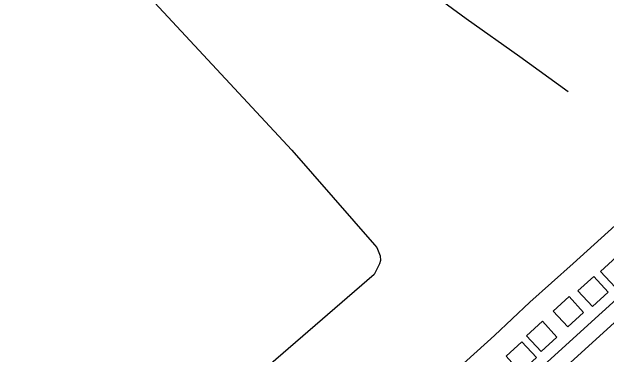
# Model space of a CAD drawing. Extents: x 3704301 to 3742427, y 506229 to 532009.
# Drawn here: x 3733348 to 3734457, y 516560 to 517200 of the extents above; entities that cross this region are included whole.
import ezdxf

# ---------------------------------------------------------------- set-up
doc = ezdxf.new("R2010")
doc.units = 0
for name, color, linetype in [('V-BLDG-OTLN', 7, 'Continuous'), ('V-ROAD-CNTR', 7, 'Continuous'), ('V-SITE-VEGE', 7, 'Continuous'), ('V-TOPO-SHOR', 7, 'Continuous')]:
    doc.layers.add(name, color=color, linetype=linetype)

msp = doc.modelspace()

# ---------------------------------------------------------------- linework, layer by layer
at = {"layer": 'V-BLDG-OTLN'}
for points in [[(3734474.1, 516685.2), (3734503.6, 516712.2), (3734476.6, 516741.7), (3734447.1, 516714.7)], [(3734431.7, 516648.7), (3734461.2, 516675.7), (3734434.2, 516705.2), (3734404.7, 516678.2)], [(3734385.8, 516611), (3734415.3, 516638), (3734388.3, 516667.5), (3734358.8, 516640.5)], [(3734335.9, 516564.9), (3734365.4, 516591.9), (3734338.4, 516621.4), (3734308.9, 516594.4)], [(3734297.6, 516526.4), (3734327.1, 516553.4), (3734300.1, 516582.9), (3734270.6, 516555.9)]]:
    msp.add_lwpolyline(points, close=True, dxfattribs=at)
at = {"layer": 'V-ROAD-CNTR'}
for points in [[(3735055.6, 517189.9), (3734211.4, 516421.7), (3734155.4, 516370.7)], [(3734955.9, 517058.7), (3734231.6, 516399.5), (3734175.7, 516348.6)]]:
    msp.add_lwpolyline(points, dxfattribs=at)
at = {"layer": 'V-SITE-VEGE'}
for points in [[(3732054.5, 516802.5), (3732110.9, 516858.7), (3732182.3, 516929), (3732227.6, 516965.2), (3732255.2, 516987.1), (3732283.1, 517010.2), (3732308.4, 517034.2), (3733062.3, 517758.2), (3733071.6, 517765.2), (3733090, 517764.7), (3733118.9, 517750.9), (3733870.5, 516941.2)], [(3733870.5, 516941.2), (3734025.1, 516764.4), (3734029.6, 516759), (3734035.9, 516743.6), (3734036.3, 516735), (3734034.6, 516728.5), (3734024.7, 516709.1), (3732968.6, 515795.9)]]:
    msp.add_lwpolyline(points, dxfattribs=at)
at = {"layer": 'V-TOPO-SHOR'}
for points in [[(3734386.5, 517050), (3734296.6, 517115.5), (3734196, 517186.6), (3734049.9, 517294.3), (3733917.7, 517389.4), (3733806.4, 517473.6), (3733713.5, 517541.8), (3733567.7, 517651.4), (3733467.6, 517724.2), (3733379.7, 517786.6), (3733296.5, 517852.2), (3733258.3, 517879.9), (3733232.2, 517897.8)], [(3733232.2, 515670.6), (3733277, 515708.6), (3733328.1, 515753.3), (3733402.5, 515819.8), (3733472.7, 515884.3), (3733551.9, 515956.9), (3733613.3, 516015.3), (3733664.3, 516062), (3733744.6, 516132.9), (3733811, 516194.2), (3733892.5, 516270.3), (3733975.8, 516346.6), (3734063.1, 516425), (3734124.5, 516481.1), (3734178, 516530.8), (3734248.8, 516594.9), (3734315, 516656.8), (3734396.1, 516729.4), (3734474.1, 516800.5), (3734561.7, 516883), (3734662.4, 516973.9), (3734743, 517047.4), (3734807.4, 517104.6)]]:
    msp.add_lwpolyline(points, dxfattribs=at)

doc.saveas('drawing.dxf')
